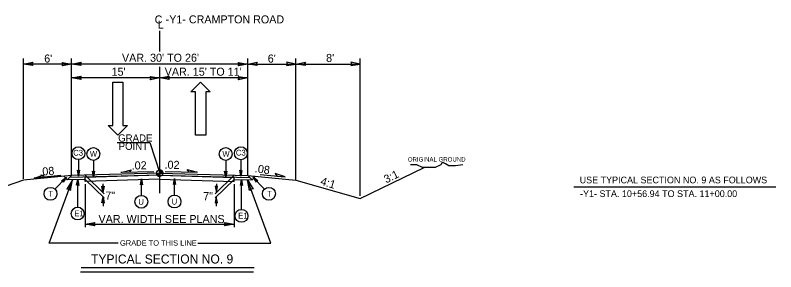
# Model space of a CAD drawing. Extents: x 958711 to 962106, y 831169 to 840840.
# Drawn here: x 961089 to 961827, y 835607 to 835855 of the extents above; entities that cross this region are included whole.
import ezdxf

# ---------------------------------------------------------------- set-up
doc = ezdxf.new("R2010")
doc.units = 0
for name, color, linetype in [('Default', 7, 'Continuous'), ('Old_Level_1', 7, 'Continuous'), ('Old_Level_11', 7, 'Continuous'), ('Old_Level_21', 7, 'Continuous'), ('Old_Level_3', 7, 'Continuous'), ('Prop Dimension Text', 7, 'Continuous'), ('Prop Lane Arrow CELL', 7, 'Continuous'), ('Typical ID Circle CELL', 7, 'Continuous'), ('Typical Terminator CELL', 7, 'Continuous'), ('Typical Text Grade Point CELL', 7, 'Continuous'), ('Typical Text ID Circle CELL', 7, 'Continuous')]:
    doc.layers.add(name, color=color, linetype=linetype)

# ---------------------------------------------------------------- blocks, each defined once
blk = doc.blocks.new('Lane Arrow Through')
at = {"layer": 'Prop Lane Arrow CELL'}
for p, q in [((-3.15, 1.6), (-3.15, 3.1)), ((-3.15, 3.1), (0, 0)), ((-17.15, 1.6), (-3.15, 1.6)), ((-17.15, -1.7), (-17.15, 1.6)), ((0, 0), (-3.15, -3.2)), ((-3.15, -1.7), (-17.15, -1.7)), ((-3.15, -3.2), (-3.15, -1.7))]:
    blk.add_line(p, q, dxfattribs=at)

msp = doc.modelspace()

# ---------------------------------------------------------------- linework, layer by layer
at = {"layer": 'Default'}
for p, q in [((961229.36, 835819.87), (961229.36, 835840)), ((961229.36, 835682.67), (961229.36, 835805.16))]:
    msp.add_line(p, q, dxfattribs=at)
at = {"layer": 'Old_Level_1'}
for p, q in [((961097.18, 835696.69), (961097.18, 835813.2)), ((961143.91, 835700.14), (961143.91, 835813.2)), ((961314.8, 835700.15), (961314.8, 835813.2)), ((961361.54, 835696.14), (961361.54, 835813.2)), ((961423.86, 835680.28), (961423.86, 835813.2)), ((961143.92, 835807.85), (961097.18, 835807.85)), ((961314.8, 835807.85), (961143.92, 835807.85)), ((961314.8, 835807.85), (961361.54, 835807.85)), ((961361.54, 835807.85), (961423.86, 835807.85)), ((961229.36, 835794.33), (961143.92, 835794.33)), ((961314.8, 835794.33), (961229.36, 835794.33)), ((961423.86, 835677.55), (961485.99, 835707.65)), ((961143.91, 835699.89), (961097.18, 835695.39)), ((961133.52, 835699.9), (961107.67, 835697.24)), ((961139.78, 835695.75), (961143.91, 835699.89)), ((961229.38, 835700.38), (961142.14, 835698.11)), ((961229.36, 835702.11), (961143.91, 835699.89)), ((961229.33, 835700.38), (961157.12, 835698.02)), ((961157.12, 835700.23), (961175.59, 835682.3)), ((961223.79, 835703.52), (961191.83, 835702.88)), ((961226.3, 835702.11), (961229.36, 835702.11)), ((961229.33, 835700.38), (961316.57, 835698.11)), ((961229.36, 835702.11), (961229.36, 835705.18)), ((961232.42, 835702.11), (961229.36, 835702.11)), ((961229.36, 835699.06), (961229.36, 835702.11)), ((961229.36, 835702.11), (961229.36, 835699.06)), ((961229.36, 835702.11), (961314.8, 835699.89)), ((961229.36, 835701.24), (961229.36, 835699.52)), ((961229.38, 835700.38), (961301.59, 835698.02)), ((961234.78, 835703.8), (961265.64, 835703.18)), ((961301.59, 835700.23), (961283.12, 835682.3)), ((961314.8, 835699.89), (961318.94, 835695.75)), ((961326.88, 835700.91), (961350.93, 835698.52)), ((961097.18, 835695.39), (960995.93, 835660.18)), ((961122.32, 835634.43), (961144.78, 835695.88)), ((961139.78, 835695.75), (961136.37, 835699.16)), ((961157.12, 835696.2), (961139.78, 835695.75)), ((961157.12, 835693.97), (961157.12, 835698.02)), ((961229.32, 835696.33), (961157.12, 835693.97)), ((961157.12, 835696.2), (961175.59, 835678.27)), ((961229.32, 835696.33), (961301.59, 835693.97)), ((961301.59, 835696.2), (961283.12, 835678.27)), ((961301.59, 835693.97), (961301.59, 835698.02)), ((961301.59, 835696.2), (961318.94, 835695.75)), ((961337.04, 835634.43), (961314.59, 835695.86)), ((961318.94, 835695.75), (961322.35, 835699.16)), ((961157.12, 835691.59), (961157.12, 835650.03)), ((961174.38, 835691.84), (961174.38, 835683.48)), ((961284.33, 835691.84), (961284.33, 835683.48)), ((961301.59, 835691.59), (961301.59, 835650.03)), ((961630.93, 835688.83), (961826.87, 835688.83)), ((961174.44, 835679.38), (961174.44, 835670.15)), ((961284.29, 835679.45), (961284.29, 835670.23)), ((961157.12, 835652.92), (961301.59, 835652.92)), ((961189.16, 835634.43), (961122.32, 835634.43)), ((961266.44, 835634.43), (961337.04, 835634.43)), ((961152.68, 835606.73), (961320.37, 835606.73)), ((961153.23, 835610.85), (961320.93, 835610.85))]:
    msp.add_line(p, q, dxfattribs=at)
for points in [[(961226.32, 835702.11), (961226.32, 835701.79)], [(961226.38, 835702.11), (961226.38, 835701.42)], [(961226.44, 835702.11), (961226.44, 835701.2)], [(961226.5, 835702.11), (961226.5, 835701.02)], [(961226.57, 835702.11), (961226.57, 835700.88)], [(961226.63, 835702.11), (961226.63, 835700.75)], [(961226.68, 835702.11), (961226.68, 835700.63)], [(961226.74, 835702.11), (961226.74, 835700.52)], [(961226.81, 835702.11), (961226.81, 835700.44)], [(961226.87, 835702.11), (961226.87, 835700.34)], [(961226.93, 835702.11), (961226.93, 835700.25)], [(961226.99, 835702.11), (961226.99, 835700.19)], [(961227.05, 835702.11), (961227.05, 835700.12)], [(961227.11, 835702.11), (961227.11, 835700.04)], [(961227.17, 835702.11), (961227.17, 835699.97)], [(961227.24, 835702.11), (961227.24, 835699.92)], [(961227.3, 835702.11), (961227.3, 835699.87)], [(961227.36, 835702.11), (961227.36, 835699.81)], [(961227.42, 835702.11), (961227.42, 835699.76)], [(961227.49, 835702.11), (961227.49, 835699.7)], [(961227.54, 835702.11), (961227.54, 835699.66)], [(961227.6, 835702.11), (961227.6, 835699.62)], [(961227.66, 835702.11), (961227.66, 835699.58)], [(961227.72, 835702.11), (961227.72, 835699.52)], [(961227.79, 835702.11), (961227.79, 835699.49)], [(961227.85, 835702.11), (961227.85, 835699.45)], [(961227.91, 835702.11), (961227.91, 835699.42)], [(961227.97, 835702.11), (961227.97, 835699.4)], [(961228.03, 835702.11), (961228.03, 835699.37)], [(961228.1, 835702.11), (961228.1, 835699.33)], [(961228.16, 835702.11), (961228.16, 835699.31)], [(961228.22, 835702.11), (961228.22, 835699.27)], [(961228.28, 835702.11), (961228.28, 835699.26)], [(961228.34, 835702.11), (961228.34, 835699.24)], [(961228.39, 835702.11), (961228.39, 835699.21)], [(961228.46, 835702.11), (961228.46, 835699.2)], [(961228.52, 835702.11), (961228.52, 835699.18)], [(961228.58, 835702.11), (961228.58, 835699.16)], [(961228.64, 835702.11), (961228.64, 835699.15)], [(961228.7, 835702.11), (961228.7, 835699.13)], [(961228.77, 835702.11), (961228.77, 835699.11)], [(961228.82, 835702.11), (961228.82, 835699.11)], [(961228.89, 835702.11), (961228.89, 835699.1)], [(961228.95, 835702.11), (961228.95, 835699.08)], [(961229.01, 835702.11), (961229.01, 835699.08)], [(961229.07, 835702.11), (961229.07, 835699.08)], [(961229.14, 835702.11), (961229.14, 835699.06)], [(961229.2, 835702.11), (961229.2, 835699.06)], [(961229.25, 835702.11), (961229.25, 835699.06)], [(961229.31, 835702.11), (961229.31, 835699.06), (961229.31, 835699.06)], [(961229.39, 835705.18), (961229.39, 835705.18), (961229.39, 835702.11)], [(961229.45, 835705.18), (961229.45, 835702.11)], [(961229.51, 835705.17), (961229.51, 835702.11)], [(961229.58, 835705.16), (961229.58, 835702.11)], [(961229.64, 835705.16), (961229.64, 835702.11)], [(961229.7, 835705.16), (961229.7, 835702.11)], [(961229.76, 835705.14), (961229.76, 835702.11)], [(961229.82, 835705.14), (961229.82, 835702.11)], [(961229.87, 835705.12), (961229.87, 835702.11)], [(961229.93, 835705.12), (961229.93, 835702.11)], [(961230, 835705.11), (961230, 835702.11)], [(961230.06, 835705.09), (961230.06, 835702.11)], [(961230.12, 835705.07), (961230.12, 835702.11)], [(961230.18, 835705.05), (961230.18, 835702.11)], [(961230.25, 835705.04), (961230.25, 835702.11)], [(961230.31, 835705.02), (961230.31, 835702.11)], [(961230.37, 835705), (961230.37, 835702.11)], [(961230.43, 835704.98), (961230.43, 835702.11)], [(961230.49, 835704.96), (961230.49, 835702.11)], [(961230.56, 835704.93), (961230.56, 835702.11)], [(961230.62, 835704.91), (961230.62, 835702.11)], [(961230.68, 835704.87), (961230.68, 835702.11)], [(961230.73, 835704.85), (961230.73, 835702.11)], [(961230.79, 835704.83), (961230.79, 835702.11)], [(961230.85, 835704.79), (961230.85, 835702.11)], [(961230.92, 835704.75), (961230.92, 835702.11)], [(961230.98, 835704.71), (961230.98, 835702.11)], [(961231.04, 835704.67), (961231.04, 835702.11)], [(961231.1, 835704.62), (961231.1, 835702.11)], [(961231.16, 835704.59), (961231.16, 835702.11)], [(961231.22, 835704.54), (961231.22, 835702.11)], [(961231.29, 835704.49), (961231.29, 835702.11)], [(961231.35, 835704.45), (961231.35, 835702.11)], [(961231.41, 835704.39), (961231.41, 835702.11)], [(961231.47, 835704.32), (961231.47, 835702.11)], [(961231.54, 835704.26), (961231.54, 835702.11)], [(961231.59, 835704.2), (961231.59, 835702.11)], [(961231.65, 835704.14), (961231.65, 835702.11)], [(961231.71, 835704.07), (961231.71, 835702.11)], [(961231.77, 835703.98), (961231.77, 835702.11)], [(961231.84, 835703.91), (961231.84, 835702.11)], [(961231.9, 835703.82), (961231.9, 835702.11)], [(961231.96, 835703.73), (961231.96, 835702.11)], [(961232.01, 835703.63), (961232.01, 835702.11)], [(961232.07, 835703.52), (961232.07, 835702.11)], [(961232.14, 835703.38), (961232.14, 835702.11)], [(961232.2, 835703.23), (961232.2, 835702.11)], [(961232.26, 835703.07), (961232.26, 835702.11)], [(961232.33, 835702.86), (961232.33, 835702.11)], [(961232.39, 835702.55), (961232.39, 835702.11)], [(961314.8, 835699.89), (961361.54, 835695.39)], [(961361.54, 835695.39), (961423.86, 835677.55)]]:
    msp.add_lwpolyline(points, dxfattribs=at)
msp.add_circle((961229.36, 835702.12), 3.06, dxfattribs=at)
for start, end in [(179.99048, 269.99048), (359.99048, 89.99048)]:
    msp.add_arc((961229.36, 835702.12), 3.06, start, end, dxfattribs=at)
at = {"layer": 'Old_Level_11'}
for p, q in [((961107.67, 835697.24), (961117.13, 835700.62)), ((961117.13, 835700.62), (961115.64, 835698.19)), ((961191.83, 835702.88), (961201.58, 835705.3)), ((961199.85, 835703.04), (961191.83, 835702.88)), ((961201.58, 835705.3), (961199.85, 835703.04)), ((961257.63, 835703.34), (961255.9, 835705.59)), ((961255.9, 835705.59), (961265.64, 835703.18)), ((961265.64, 835703.18), (961257.63, 835703.34)), ((961341.4, 835701.7), (961342.96, 835699.31)), ((961350.93, 835698.52), (961341.4, 835701.7)), ((961115.64, 835698.19), (961107.67, 835697.24)), ((961342.96, 835699.31), (961350.93, 835698.52))]:
    msp.add_line(p, q, dxfattribs=at)
for points in [[(961142.87, 835685.32), (961144.78, 835695.88), (961139.37, 835686.54), (961141.6, 835687.16)], [(961316.5, 835685.31), (961314.59, 835695.86), (961320, 835686.53), (961317.77, 835687.15)]]:
    msp.add_lwpolyline(points, close=True, dxfattribs=at)
at = {"layer": 'Old_Level_21'}
msp.add_lwpolyline([(961523.24, 835710.3), (961516.15, 835709.42), (961514.37, 835709.42), (961511.71, 835709.42), (961509.93, 835709.42), (961508.16, 835710.3), (961506.39, 835711.19), (961504.62, 835712.07), (961502.84, 835712.07), (961501.94, 835710.3), (961500.18, 835709.42), (961498.4, 835708.52), (961496.63, 835707.65), (961494.86, 835707.65), (961493.09, 835707.65), (961491.31, 835707.65), (961489.54, 835707.65), (961487.76, 835707.65), (961485.99, 835707.65), (961484.22, 835707.65), (961482.45, 835708.52), (961480.68, 835709.42), (961478.91, 835710.3), (961476.23, 835710.3), (961474.46, 835710.3), (961472.69, 835710.3)], dxfattribs=at)
at = {"layer": 'Typical ID Circle CELL'}
for p, q in [((961150.57, 835715.26), (961150.57, 835699.17)), ((961165.09, 835714.53), (961165.09, 835698.44)), ((961293.4, 835714.49), (961293.4, 835698.41)), ((961308.07, 835715.24), (961308.07, 835699.15)), ((961127.76, 835686.69), (961138.93, 835698.26)), ((961149.82, 835669.31), (961149.82, 835696.2)), ((961211.64, 835680.72), (961211.64, 835696.8)), ((961243.71, 835680.95), (961243.71, 835697.03)), ((961308.68, 835667.07), (961308.68, 835696.05)), ((961330.96, 835686.69), (961319.79, 835698.26))]:
    msp.add_line(p, q, dxfattribs=at)
for centre in [(961150.57, 835721.48), (961165.09, 835720.75), (961293.4, 835720.72), (961308.07, 835721.46), (961123.44, 835682.21), (961335.29, 835682.21), (961211.64, 835674.49), (961243.71, 835674.72), (961149.82, 835663.08), (961308.68, 835660.85)]:
    msp.add_circle(centre, 6.23, dxfattribs=at)
at = {"layer": 'Typical Terminator CELL'}
for points in [[(961106.4, 835806.27), (961097.18, 835807.85), (961106.45, 835809.49), (961105.27, 835807.85)], [(961134.69, 835809.44), (961143.92, 835807.85), (961134.64, 835806.21), (961135.82, 835807.85)], [(961153.14, 835806.27), (961143.91, 835807.85), (961153.19, 835809.49), (961152.01, 835807.85)], [(961305.58, 835809.44), (961314.8, 835807.85), (961305.52, 835806.21), (961306.7, 835807.85)], [(961323.98, 835806.27), (961314.76, 835807.86), (961324.04, 835809.5), (961322.86, 835807.86)], [(961352.32, 835806.27), (961361.54, 835807.85), (961352.26, 835809.49), (961353.44, 835807.85)], [(961370.76, 835806.27), (961361.54, 835807.85), (961370.81, 835809.49), (961369.63, 835807.85)], [(961414.64, 835806.27), (961423.86, 835807.85), (961414.58, 835809.49), (961415.76, 835807.85)], [(961153.14, 835792.74), (961143.91, 835794.33), (961153.19, 835795.97), (961152.01, 835794.33)], [(961220.13, 835795.92), (961229.36, 835794.33), (961220.08, 835792.69), (961221.26, 835794.33)], [(961238.58, 835792.74), (961229.36, 835794.33), (961238.63, 835795.97), (961237.45, 835794.33)], [(961305.58, 835795.92), (961314.8, 835794.33), (961305.52, 835792.69), (961306.7, 835794.33)], [(961151.56, 835704.93), (961150.57, 835699.17), (961149.55, 835704.97), (961150.57, 835704.23)], [(961166.08, 835704.21), (961165.09, 835698.44), (961164.06, 835704.24), (961165.09, 835703.5)], [(961294.39, 835704.17), (961293.4, 835698.41), (961292.37, 835704.2), (961293.4, 835703.47)], [(961309.06, 835704.91), (961308.07, 835699.15), (961307.04, 835704.95), (961308.07, 835704.21)], [(961134.21, 835694.81), (961138.93, 835698.26), (961135.64, 835693.38), (961135.42, 835694.62)], [(961148.83, 835690.43), (961149.82, 835696.2), (961150.84, 835690.4), (961149.82, 835691.14)], [(961210.65, 835691.04), (961211.64, 835696.8), (961212.66, 835691.01), (961211.64, 835691.74)], [(961242.72, 835691.27), (961243.71, 835697.03), (961244.74, 835691.24), (961243.71, 835691.97)], [(961307.68, 835690.28), (961308.68, 835696.05), (961309.7, 835690.25), (961308.68, 835690.99)], [(961324.51, 835694.81), (961319.79, 835698.26), (961323.08, 835693.38), (961323.31, 835694.62)], [(961175.42, 835689.54), (961174.38, 835683.48), (961173.3, 835689.58), (961174.38, 835688.8)], [(961283.29, 835689.54), (961284.33, 835683.48), (961285.41, 835689.58), (961284.33, 835688.8)], [(961173.4, 835673.31), (961174.44, 835679.38), (961175.52, 835673.28), (961174.44, 835674.05)], [(961285.34, 835673.38), (961284.29, 835679.45), (961283.21, 835673.35), (961284.29, 835674.12)], [(961166.34, 835651.33), (961157.12, 835652.92), (961166.39, 835654.55), (961165.21, 835652.92)], [(961292.37, 835654.5), (961301.59, 835652.92), (961292.32, 835651.28), (961293.5, 835652.92)]]:
    msp.add_lwpolyline(points, close=True, dxfattribs=at)
at = {"layer": 'Typical Text Grade Point CELL'}
for p, q in [((961188.2, 835732), (961219.71, 835732)), ((961219.71, 835732), (961229.36, 835702.11))]:
    msp.add_line(p, q, dxfattribs=at)

# ---------------------------------------------------------------- block references
at = {"layer": 'Old_Level_1', "xscale": 3, "yscale": 3}
for p, rotation in [((961188.87, 835738.97), -90.00000000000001), ((961268.86, 835790.41), 89.99999999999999)]:
    msp.add_blockref('Lane Arrow Through', p, dxfattribs=dict(at, rotation=rotation))

# ---------------------------------------------------------------- texts
at = {"layer": 'Old_Level_1'}
for s, height, p in [("VAR. 30' TO 26'", 7.8009, (961192.77, 835810.03)), ("8'", 7.801, (961390.76, 835809.82)), ("6'", 7.801, (961117.38, 835809.24)), ("6'", 7.801, (961334.14, 835809.24)), ("15' ", 7.801, (961182.7, 835796.51)), ("VAR. 15' TO 11'", 7.8009, (961234.21, 835796.51)), ('USE TYPICAL SECTION NO. 9 AS FOLLOWS', 6.5088, (961636.67, 835692.35)), ('-Y1- STA. 10+56.94 TO STA. 11+00.00', 6.5088, (961637.04, 835679.05)), ('GRADE TO THIS LINE', 5.2473, (961190.88, 835631.99)), ('TYPICAL SECTION NO. 9', 8.7513, (961162.82, 835614.71))]:
    msp.add_text(s, height=height, dxfattribs=at).set_placement(p)
for s, rotation, p in [(' .08', 4.03332, (961110.03, 835699.46)), (' .08', 351.93142, (961318.39, 835703.53)), ('3:1', 25.8427, (961449.05, 835692.22)), ('4:1', 342.70931, (961384.66, 835691.22))]:
    msp.add_text(s, height=7.801, rotation=rotation, dxfattribs=at).set_placement(p)
at = {"layer": 'Old_Level_11'}
for s, height, p in [('GRADE', 7, (961189.06, 835732.72)), ('POINT', 7, (961189.52, 835724.73)), ('7"', 7.801, (961176.63, 835676.54)), ('7"', 7.801, (961271.53, 835676.03))]:
    msp.add_text(s, height=height, dxfattribs=at).set_placement(p)
at = {"layer": 'Old_Level_21'}
msp.add_text('ORIGINAL GROUND', height=4.2722, dxfattribs=at).set_placement((961469.98, 835713.41))
at = {"layer": 'Old_Level_3'}
msp.add_text('L', height=7.66, dxfattribs=at).set_placement((961227.52, 835842.07))
at = {"layer": 'Prop Dimension Text'}
for s, height, rotation, p in [('C', 7.77, 0, (961224.49, 835847.11)), ('-Y1- CRAMPTON ROAD', 7.7675, 0, (961235.18, 835847.18)), ('.02', 7.801, 358.85334, (961234.03, 835706.53)), ('.02', 7.801, 1.18394, (961202.28, 835705.67)), ('VAR. WIDTH SEE PLANS', 7.8009, 0, (961170.01, 835653.92))]:
    msp.add_text(s, height=height, rotation=rotation, dxfattribs=at).set_placement(p)
at = {"layer": 'Typical Text ID Circle CELL'}
for s, height, p in [('C3', 5.572, (961145.5, 835719.14)), ('W', 5.57, (961161.68, 835718.13)), ('W', 5.57, (961290.16, 835718.13)), ('C3', 5.572, (961303.24, 835719.25)), ('T', 5.57, (961121.5, 835679.49)), ('T', 5.57, (961333.5, 835679.49)), ('U', 5.57, (961240.98, 835671.85)), ('U', 5.57, (961208.61, 835671.55)), ('E1', 5.572, (961146.61, 835660.45)), ('E1', 5.572, (961305.47, 835658.21))]:
    msp.add_text(s, height=height, dxfattribs=at).set_placement(p)

doc.saveas('drawing.dxf')
